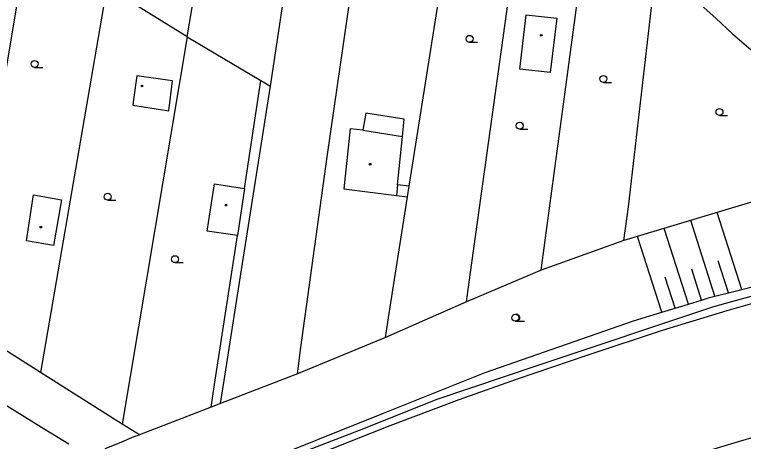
# Model space of a CAD drawing. Extents: x -595546 to -593986, y -1160845 to -1159202.
# Drawn here: x -594559.7 to -594480.9, y -1159405 to -1159358.9 of the extents above; entities that cross this region are included whole.
import ezdxf

# ---------------------------------------------------------------- set-up
doc = ezdxf.new("R2010")
doc.units = 0
for name, color, linetype in [('DOP - budovy nerozlisene - VP', 7, 'Continuous'), ('DOP - ploty', 7, 'Continuous'), ('DOP - rozhrani ploch obecne', 7, 'Continuous'), ('Level 36', 7, 'Continuous'), ('Level 39', 7, 'Continuous'), ('TM - horni hrana svahu', 7, 'Continuous'), ('TM - komunikace - VP', 7, 'Continuous'), ('TM - letecke snimky - pomocna linie', 7, 'Continuous'), ('TM - plot drateny_ kovovy - VP', 7, 'Continuous'), ('TM - rozhrani ploch obecne - VP', 7, 'Continuous'), ('TM - srafovani', 7, 'Continuous'), ('TM - svodidlo jednostranne - VP', 7, 'Continuous'), ('TM - vjezd na pozemek', 7, 'Continuous')]:
    doc.layers.add(name, color=color, linetype=linetype)

msp = doc.modelspace()

# ---------------------------------------------------------------- linework, layer by layer
at = {"layer": 'DOP - budovy nerozlisene - VP'}
for points in [[(-594505.05, -1159364.79), (-594504.35, -1159358.92)], [(-594504.35, -1159358.92), (-594501.06, -1159359.31)], [(-594501.06, -1159359.31), (-594501.76, -1159365.18)], [(-594501.76, -1159365.18), (-594505.05, -1159364.79)], [(-594523.4, -1159371.26), (-594524.07, -1159377.73)], [(-594522.03, -1159371.41), (-594523.4, -1159371.26)], [(-594522.03, -1159371.41), (-594517.75, -1159372.07)], [(-594518.29, -1159377.3), (-594517.75, -1159372.07)], [(-594538.85, -1159382.29), (-594538.08, -1159377.2)], [(-594538.08, -1159377.2), (-594534.82, -1159377.69)], [(-594518.29, -1159377.3), (-594518.4, -1159378.45)], [(-594534.82, -1159377.69), (-594535.59, -1159382.79)], [(-594524.07, -1159377.73), (-594518.4, -1159378.45)], [(-594558.39, -1159383.36), (-594557.64, -1159378.39)], [(-594557.64, -1159378.39), (-594554.61, -1159378.92)], [(-594554.61, -1159378.92), (-594555.48, -1159383.86)], [(-594535.59, -1159382.79), (-594538.85, -1159382.29)], [(-594555.48, -1159383.86), (-594558.39, -1159383.36)]]:
    msp.add_lwpolyline(points, dxfattribs=at)
at = {"layer": 'DOP - ploty'}
for points in [[(-594541.01, -1159361.31), (-594534.54, -1159323.24)], [(-594532.02, -1159366.64), (-594526.05, -1159327.18)], [(-594517.02, -1159377.44), (-594511.02, -1159339.72)], [(-594510.42, -1159387.01), (-594504.66, -1159345.6)], [(-594558.27, -1159350.61), (-594565.24, -1159392.28)], [(-594502.35, -1159383.55), (-594498.07, -1159351.69)], [(-594549.72, -1159355.9), (-594556.9, -1159397.56)], [(-594541.01, -1159361.31), (-594549.72, -1159355.9)], [(-594493.29, -1159379.66), (-594490.61, -1159356.22)], [(-594541.01, -1159361.31), (-594548.07, -1159403.16)], [(-594517.2, -1159378.6), (-594517.02, -1159377.44)], [(-594519.11, -1159390.74), (-594517.2, -1159378.6)], [(-594556.9, -1159397.56), (-594565.24, -1159392.28)], [(-594565.98, -1159397.8), (-594557.23, -1159403.19)], [(-594548.07, -1159403.16), (-594556.9, -1159397.56)], [(-594557.23, -1159403.19), (-594553.82, -1159405.29)]]:
    msp.add_lwpolyline(points, dxfattribs=at)
at = {"layer": 'DOP - rozhrani ploch obecne'}
for points in [[(-594525.88, -1159374.26), (-594519.95, -1159333.23)], [(-594541.01, -1159361.31), (-594533.05, -1159366.03)], [(-594534.82, -1159377.69), (-594533.05, -1159366.03)], [(-594533.05, -1159366.03), (-594532.02, -1159366.64)], [(-594535.48, -1159388.55), (-594532.02, -1159366.64)], [(-594521.72, -1159369.55), (-594522.03, -1159371.41)], [(-594517.55, -1159370.22), (-594521.72, -1159369.55)], [(-594517.75, -1159372.07), (-594517.55, -1159370.22)], [(-594528.72, -1159394.86), (-594525.88, -1159374.26)], [(-594517.02, -1159377.44), (-594518.29, -1159377.3)], [(-594518.4, -1159378.45), (-594517.2, -1159378.6)], [(-594538.06, -1159398.87), (-594535.59, -1159382.79)], [(-594537.03, -1159398.42), (-594535.48, -1159388.55)]]:
    msp.add_lwpolyline(points, dxfattribs=at)
at = {"layer": 'Level 36'}
for p, q in [((-594510.49, -1159361.905), (-594509.615, -1159361.905)), ((-594557.52, -1159364.615), (-594556.645, -1159364.615)), ((-594496.02, -1159366.235), (-594495.145, -1159366.235)), ((-594483.46, -1159369.815), (-594482.585, -1159369.815)), ((-594505.06, -1159371.285), (-594504.185, -1159371.285)), ((-594549.61, -1159378.955), (-594548.735, -1159378.955)), ((-594542.34, -1159385.705), (-594541.465, -1159385.705)), ((-594505.55, -1159392.035), (-594504.55, -1159392.035))]:
    msp.add_line(p, q, dxfattribs=at)
for centre in [(-594510.49, -1159361.53), (-594557.52, -1159364.24), (-594496.02, -1159365.86), (-594483.46, -1159369.44), (-594505.06, -1159370.91), (-594549.61, -1159378.58), (-594542.34, -1159385.33), (-594505.55, -1159391.659)]:
    msp.add_circle(centre, 0.375, dxfattribs=at)
msp.add_arc((-594505.425, -1159391.659), 0.375, 260.40593, 99.59407, dxfattribs=at)
at = {"layer": 'Level 39'}
for centre, radius in [((-594502.74, -1159361.15), 0.09), ((-594502.74, -1159361.15), 0.0398), ((-594545.91, -1159366.62), 0.09), ((-594545.91, -1159366.62), 0.0398), ((-594521.24, -1159375.07), 0.09), ((-594521.24, -1159375.07), 0.0398), ((-594536.83, -1159379.49), 0.09), ((-594536.83, -1159379.49), 0.0398), ((-594556.84, -1159381.87), 0.09), ((-594556.84, -1159381.87), 0.0398)]:
    msp.add_circle(centre, radius, dxfattribs=at)
at = {"layer": 'TM - horni hrana svahu'}
msp.add_lwpolyline([(-594591.57, -1159431.7), (-594582.65, -1159427.96), (-594579.6, -1159426.65), (-594578.21, -1159426.05), (-594567.23, -1159421.34), (-594554.8, -1159416.16), (-594534.18, -1159407.72), (-594519.8, -1159401.98), (-594508.79, -1159397.56), (-594492.77, -1159392), (-594489.69, -1159391.06), (-594488.27, -1159390.62), (-594486.83, -1159390.18), (-594485.4, -1159389.74), (-594484.55, -1159389.48), (-594483.95, -1159389.33), (-594482.49, -1159388.96), (-594481.04, -1159388.59), (-594472.08, -1159386.31), (-594457.16, -1159382.65)], dxfattribs=at)
at = {"layer": 'TM - komunikace - VP'}
for points in [[(-594497.68, -1159395.66), (-594489.62, -1159393.01), (-594482.62, -1159390.86), (-594474.29, -1159388.51)], [(-594548.96, -1159430.48), (-594522.66, -1159419.72), (-594508.28, -1159414.15), (-594498.81, -1159410.62), (-594491.97, -1159408.31), (-594485.32, -1159406.21), (-594481.76, -1159405.14), (-594476.35, -1159403.56), (-594471.48, -1159402.14), (-594467.71, -1159401.11), (-594460.46, -1159399.16), (-594454.24, -1159397.58), (-594450.31, -1159396.64), (-594445.76, -1159395.63)], [(-594505.29, -1159398.24), (-594497.68, -1159395.66)], [(-594519.07, -1159403.3), (-594511.62, -1159400.49), (-594505.29, -1159398.24)], [(-594531.63, -1159408.25), (-594519.07, -1159403.3)]]:
    msp.add_lwpolyline(points, dxfattribs=at)
at = {"layer": 'TM - letecke snimky - pomocna linie'}
msp.add_lwpolyline([(-594546.48, -1159365.52), (-594546.83, -1159368.08), (-594546.91, -1159368.71), (-594543.9, -1159369.17), (-594543.01, -1159369.31), (-594542.6, -1159366.06), (-594543.4, -1159365.95), (-594546.48, -1159365.52)], dxfattribs=at)
at = {"layer": 'TM - plot drateny_ kovovy - VP'}
for points in [[(-594487.79, -1159355.78), (-594483.81, -1159359.34)], [(-594482.05, -1159360.98), (-594474.98, -1159367.03)], [(-594476.41, -1159378.1), (-594493.81, -1159383.33)], [(-594493.81, -1159383.33), (-594493.29, -1159379.66)], [(-594493.81, -1159383.33), (-594493.29, -1159379.66)], [(-594493.81, -1159383.33), (-594502.75, -1159386.51)], [(-594502.75, -1159386.51), (-594502.35, -1159383.55)], [(-594502.75, -1159386.51), (-594502.35, -1159383.55)], [(-594502.75, -1159386.51), (-594510.83, -1159389.95)], [(-594510.83, -1159389.95), (-594510.42, -1159387.01)], [(-594510.83, -1159389.95), (-594510.42, -1159387.01)], [(-594510.83, -1159389.95), (-594519.59, -1159393.78)], [(-594519.59, -1159393.78), (-594519.11, -1159390.74)], [(-594519.59, -1159393.78), (-594519.11, -1159390.74)], [(-594519.59, -1159393.78), (-594529.11, -1159397.72)], [(-594529.11, -1159397.72), (-594537.42, -1159400.92)], [(-594537.42, -1159400.92), (-594538.44, -1159401.31)], [(-594538.44, -1159401.31), (-594546.19, -1159404.29)], [(-594546.19, -1159404.29), (-594548.07, -1159403.16)], [(-594546.19, -1159404.29), (-594548.07, -1159403.16)]]:
    msp.add_lwpolyline(points, dxfattribs=at)
at = {"layer": 'TM - rozhrani ploch obecne - VP'}
for points in [[(-594529.11, -1159397.72), (-594528.72, -1159394.86)], [(-594529.11, -1159397.72), (-594528.72, -1159394.86)], [(-594537.42, -1159400.92), (-594537.03, -1159398.42)], [(-594537.42, -1159400.92), (-594537.03, -1159398.42)], [(-594538.44, -1159401.31), (-594538.06, -1159398.87)], [(-594538.44, -1159401.31), (-594538.06, -1159398.87)], [(-594549.89, -1159405.79), (-594548.35, -1159405.17), (-594546.74, -1159404.5), (-594546.19, -1159404.29)]]:
    msp.add_lwpolyline(points, dxfattribs=at)
at = {"layer": 'TM - srafovani'}
for points in [[(-594481.04, -1159388.59), (-594483.7, -1159380.29)], [(-594483.95, -1159389.33), (-594486.57, -1159381.15)], [(-594486.83, -1159390.18), (-594489.44, -1159382.02)], [(-594489.69, -1159391.06), (-594492.32, -1159382.88)], [(-594482.49, -1159388.96), (-594483.6, -1159385.5)], [(-594485.4, -1159389.74), (-594486.46, -1159386.42)], [(-594488.27, -1159390.62), (-594489.33, -1159387.29)]]:
    msp.add_lwpolyline(points, dxfattribs=at)
at = {"layer": 'TM - svodidlo jednostranne - VP'}
for points in [[(-594521.92, -1159403.63), (-594514.1, -1159400.48), (-594502.96, -1159396.74), (-594484.06, -1159390.45), (-594472.49, -1159387.22), (-594457.6, -1159383.32)], [(-594532.72, -1159407.8), (-594529.95, -1159406.73), (-594521.92, -1159403.63)]]:
    msp.add_lwpolyline(points, dxfattribs=at)
at = {"layer": 'TM - vjezd na pozemek'}
msp.add_lwpolyline([(-594482.05, -1159360.98), (-594483.81, -1159359.34)], dxfattribs=at)

doc.saveas('drawing.dxf')
